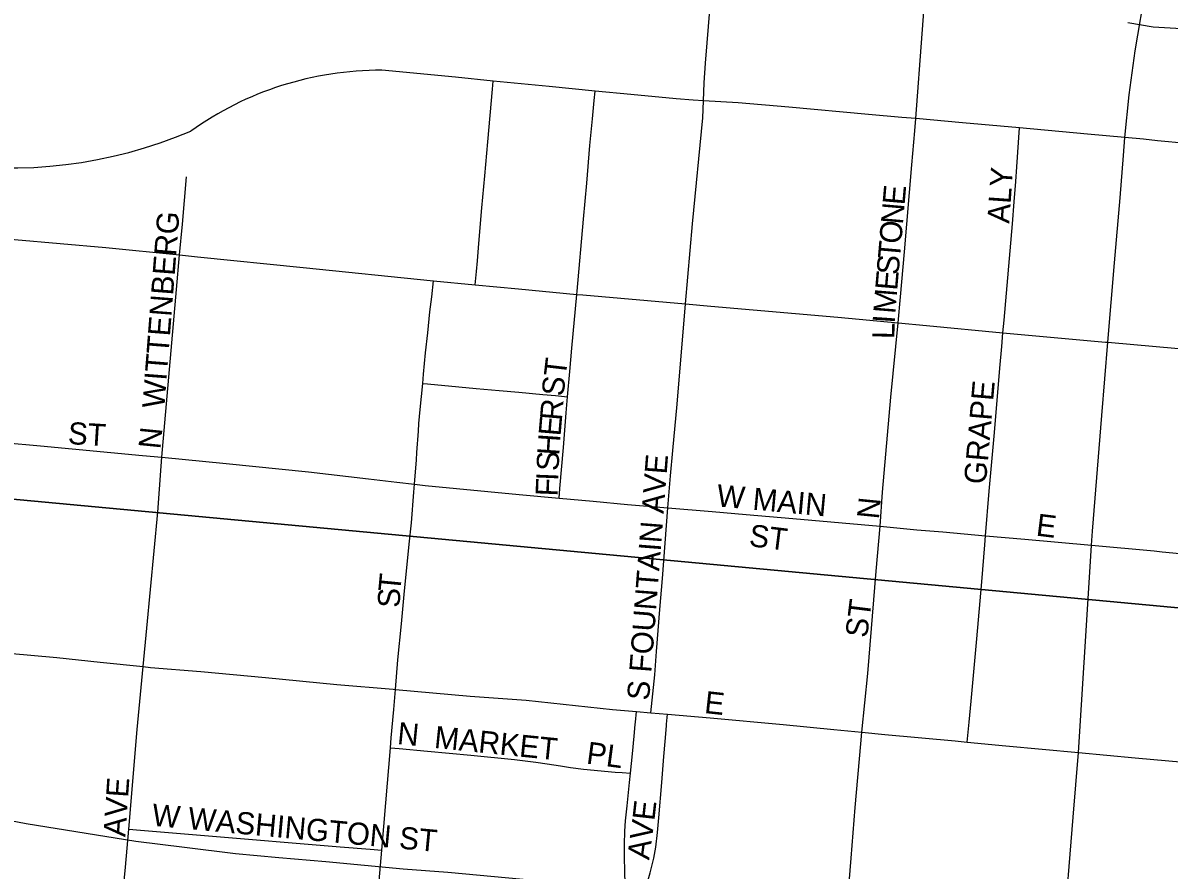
# Model space of a CAD drawing. Extents: x -209 to 4852, y 0 to 905.
# Drawn here: x 111.69 to 121.5, y 272 to 279.25 of the extents above; entities that cross this region are included whole.
import ezdxf

# ---------------------------------------------------------------- set-up
doc = ezdxf.new("R2010")
doc.units = 0
for name, color, linetype in [('GM_X_Airport_Location_Class_2', 7, 'Continuous'), ('GM_X_Airport_Location_Class_3', 7, 'Continuous'), ('GM_X_Corporation', 7, 'Continuous'), ('GM_X_County_Subdivision_Text', 7, 'Continuous'), ('GM_X_Minor_River', 7, 'Continuous'), ('GM_X_US_Route', 7, 'Continuous')]:
    doc.layers.add(name, color=color, linetype=linetype)

msp = doc.modelspace()

# ---------------------------------------------------------------- linework, layer by layer
at = {"layer": 'GM_X_Airport_Location_Class_2'}
for points in [[(119.3333, 278.4322), (119.3881, 279.1588), (119.4246, 279.6547), (119.4488, 279.9647), (119.474, 280.213), (119.501, 280.3986), (119.5396, 280.5824), (119.574, 280.7029), (119.6158, 280.8214), (119.6647, 280.9371), (119.7213, 281.0492), (119.817, 281.211), (119.9569, 281.4179), (120.0705, 281.575)], [(117.516, 278.5853), (117.5211, 278.7401), (117.5325, 278.9062), (117.5972, 279.7112), (117.6244, 280.2078)], [(115.5617, 277.0088), (115.5718, 277.124), (115.5799, 277.2158), (115.5928, 277.3641), (115.6193, 277.6683), (115.6432, 277.9429), (115.6686, 278.2336), (115.6883, 278.4597), (115.7079, 278.6835), (115.7141, 278.7541)], [(116.4325, 276.928), (116.4347, 276.9573), (116.4895, 277.5713), (116.5159, 277.8788), (116.5439, 278.2012), (116.5639, 278.4314), (116.5793, 278.5889), (116.587, 278.6676)], [(117.3619, 276.8473), (117.4211, 277.5327), (117.5088, 278.439), (117.516, 278.5853)], [(119.1811, 276.6848), (119.2017, 276.9072), (119.2358, 277.2924), (119.2999, 278.0363), (119.3245, 278.3269), (119.3333, 278.4322)], [(120.0787, 276.5993), (120.0889, 276.7083), (120.1606, 277.5333), (120.1759, 277.7191), (120.1891, 277.8942), (120.1985, 278.0202), (120.2217, 278.3523)], [(113.031, 277.2661), (113.0546, 277.5286), (113.0911, 277.9332)], [(112.8799, 275.534), (113.0042, 276.969), (113.031, 277.2661)], [(115.1122, 276.1659), (115.1199, 276.2451), (115.1364, 276.4291), (115.1545, 276.5985), (115.1742, 276.7777), (115.1895, 276.9078), (115.2054, 277.0433)], [(116.352, 276.0527), (116.3706, 276.2676), (116.3874, 276.4673), (116.4325, 276.928)], [(117.211, 275.1024), (117.2328, 275.3764), (117.2535, 275.5922), (117.2894, 275.9893), (117.3619, 276.8473)], [(119.0272, 274.9439), (119.0469, 275.2361), (119.1199, 276.0487), (119.1811, 276.6848)], [(119.9301, 274.8633), (119.9623, 275.243), (120.0059, 275.7478), (120.0532, 276.2968), (120.0694, 276.4827), (120.0787, 276.5993)], [(115.0429, 275.3036), (115.0583, 275.512), (115.0615, 275.5745), (115.0756, 275.7568), (115.0789, 275.8226), (115.0903, 275.9425), (115.1122, 276.1659)], [(115.1122, 276.1659), (115.1533, 276.1622), (115.4224, 276.1376), (115.57, 276.1241), (115.7653, 276.1063), (115.9345, 276.0907), (116.1411, 276.072), (116.2476, 276.0622), (116.352, 276.0527)], [(116.2795, 275.184), (116.2866, 275.2679), (116.3162, 275.6193), (116.341, 275.9155), (116.352, 276.0527)], [(111.0659, 275.7016), (111.2152, 275.6885), (111.5217, 275.6614), (111.8405, 275.633), (112.7143, 275.5503), (112.8799, 275.534)], [(112.7188, 273.743), (112.7504, 274.0722), (112.8432, 275.0639), (112.874, 275.4596), (112.8799, 275.534)], [(112.8799, 275.534), (113.43, 275.4819), (114.1342, 275.4092), (114.6489, 275.3512), (114.8903, 275.3212), (115.0429, 275.3036)], [(114.8786, 273.5482), (114.8997, 273.802), (114.9309, 274.1094), (114.9518, 274.3595), (114.9966, 274.7917), (115.0148, 274.9741), (115.0372, 275.2366), (115.0429, 275.3036)], [(115.0429, 275.3036), (115.1321, 275.2933), (115.9375, 275.2147), (116.2795, 275.184)], [(116.2795, 275.184), (116.5712, 275.1579), (116.8663, 275.1315), (117.211, 275.1024)], [(117.0648, 273.3488), (117.098, 273.6726), (117.1141, 273.8725), (117.1429, 274.2305), (117.1644, 274.4969), (117.211, 275.1024)], [(117.211, 275.1024), (117.5902, 275.0696)], [(117.5902, 275.0696), (117.8813, 275.0444), (118.2792, 275.0103), (119.0272, 274.9439)], [(118.8706, 273.1816), (118.921, 273.6847), (118.9947, 274.5584), (119.0272, 274.9439)], [(119.0272, 274.9439), (119.3405, 274.9145), (119.5652, 274.896), (119.9301, 274.8633)], [(119.7741, 273.0967), (119.7903, 273.2669), (119.8075, 273.4483), (119.8545, 273.9812), (119.8974, 274.4688), (119.9237, 274.786), (119.9301, 274.8633)], [(119.9301, 274.8633), (120.2675, 274.8332), (120.8373, 274.7835)], [(120.8373, 274.7835), (121.3742, 274.7327)], [(121.3742, 274.7327), (121.4427, 274.7262), (122.4696, 274.6292), (123.3429, 274.5459)], [(110.9053, 273.9182), (110.9882, 273.9094), (111.9795, 273.8199), (112.3502, 273.7796), (112.7188, 273.743)], [(112.5947, 272.3526), (112.6672, 273.2046), (112.7188, 273.743)], [(112.7188, 273.743), (112.7822, 273.736), (113.2137, 273.7022), (113.7668, 273.6488), (114.377, 273.5885), (114.8577, 273.5496), (114.8786, 273.5482)], [(114.8351, 273.0488), (114.8419, 273.1325), (114.8643, 273.3764), (114.8786, 273.5482)], [(114.8786, 273.5482), (115.5185, 273.4899), (115.9978, 273.4545), (116.7366, 273.3762), (116.9429, 273.359)], [(116.8897, 272.8314), (116.9076, 272.9976), (116.9221, 273.1466), (116.932, 273.2464), (116.9339, 273.267), (116.9429, 273.359)], [(116.9429, 273.359), (117.0648, 273.3488)], [(116.8942, 271.4956), (116.9291, 271.5817), (116.96, 271.6557), (116.9936, 271.7633), (117.0275, 271.8672), (117.0603, 271.9789), (117.09, 272.1039), (117.1064, 272.1992), (117.1215, 272.3223), (117.1334, 272.4475), (117.1578, 272.7499), (117.1758, 272.9735), (117.1866, 273.1011), (117.1982, 273.2363), (117.1993, 273.2498), (117.2066, 273.3361)], [(117.0648, 273.3488), (117.2066, 273.3361)], [(117.2066, 273.3361), (117.5736, 273.3035), (118.1989, 273.2477), (118.6326, 273.205), (118.8706, 273.1816)], [(118.7383, 271.6112), (118.7794, 272.1023), (118.8141, 272.5373), (118.8619, 273.0821), (118.8706, 273.1816)], [(118.8706, 273.1816), (119.067, 273.1622), (119.6687, 273.1066), (119.7741, 273.0967)], [(119.7741, 273.0967), (120.1024, 273.0663), (120.7272, 273.0083)], [(114.7616, 272.1711), (114.7967, 272.5784), (114.8351, 273.0488)], [(114.8351, 273.0488), (114.9096, 273.0422), (115.1536, 273.0203), (115.5252, 272.9853), (115.8963, 272.9494), (116.0807, 272.9241), (116.1769, 272.9113), (116.291, 272.8945), (116.377, 272.8795), (116.4889, 272.8653), (116.7588, 272.8406), (116.8206, 272.8363), (116.8897, 272.8314)], [(120.7272, 273.0083), (121.2112, 272.9623), (121.6284, 272.9255), (122.322, 272.8607), (122.8116, 272.8149), (123.0936, 272.7885), (123.2033, 272.7779)], [(116.8942, 271.4956), (116.8686, 271.5844), (116.8565, 271.6798), (116.8484, 271.7673), (116.8426, 271.9911), (116.8402, 272.1112), (116.8388, 272.2204), (116.8426, 272.3347), (116.8486, 272.4242), (116.8617, 272.5524), (116.881, 272.7504), (116.8897, 272.8314)], [(112.4741, 271.0769), (112.5083, 271.4067), (112.567, 272.0261), (112.5947, 272.3526)], [(112.5947, 272.3526), (112.695, 272.3441), (113.2439, 272.2979), (114.4065, 272.2018), (114.6633, 272.1796), (114.7616, 272.1711)], [(114.6206, 270.5389), (114.6431, 270.7907), (114.7616, 272.1711)]]:
    msp.add_lwpolyline(points, dxfattribs=at)
at = {"layer": 'GM_X_Corporation'}
for points in [[(119.2135, 278.4428), (118.9285, 278.468), (118.2469, 278.5319), (117.8121, 278.5683), (117.516, 278.5853), (117.4263, 278.5914), (117.2813, 278.6012), (116.8923, 278.6385), (116.587, 278.6676), (116.1955, 278.7062), (115.7141, 278.7541), (115.3922, 278.7861), (114.762, 278.8462)], [(120.8031, 278.2992), (120.2217, 278.3523), (119.7325, 278.3969), (119.3333, 278.4322), (119.2135, 278.4428)], [(121.1238, 278.2699), (120.8031, 278.2992)], [(121.4031, 278.2432), (121.2809, 278.2555), (121.1238, 278.2699)], [(122.2009, 278.1678), (121.9607, 278.1892), (121.651, 278.2183), (121.4031, 278.2432)], [(109.4259, 277.5965), (109.7162, 277.5663), (110.3195, 277.5129), (111.2238, 277.4332), (112.4004, 277.3293), (113.031, 277.2661)], [(113.031, 277.2661), (113.183, 277.2503), (114.0872, 277.1583), (115.2054, 277.0433), (115.5617, 277.0088), (115.9316, 276.9745), (116.4325, 276.928), (116.4815, 276.9234), (117.3619, 276.8473), (117.5795, 276.8284)], [(117.5795, 276.8284), (118.6668, 276.7337), (119.1811, 276.6848)], [(119.1811, 276.6848), (119.4238, 276.6618), (120.0787, 276.5993), (120.9567, 276.5204)], [(120.9567, 276.5204), (120.9781, 276.5185), (121.5808, 276.4644), (122.3523, 276.3822)]]:
    msp.add_lwpolyline(points, dxfattribs=at)
for centre, radius, start, end in [((111.5781, 281.9684), 3.9583, 229.25323, 293.02666), ((114.7492, 276.0577), 2.7885, 89.73658, 125.58712)]:
    msp.add_arc(centre, radius, start, end, dxfattribs=at)
at = {"layer": 'GM_X_County_Subdivision_Text'}
for points in [[(121.1933, 278.8868), (121.2108, 279.0132), (121.3062, 279.5691), (121.4205, 280.2573), (121.4678, 280.5509), (121.5655, 281.1575), (121.6151, 281.5193), (121.6364, 281.7699), (121.6483, 282.0063), (121.6459, 282.2617), (121.6373, 282.4353), (121.634, 282.5028), (121.6127, 282.8032), (121.5253, 283.5573), (121.4958, 283.9457), (121.4948, 283.9723), (121.4867, 284.1816), (121.4886, 284.3737), (121.4936, 284.506), (121.5095, 284.6624), (121.5323, 284.8349)], [(121.1238, 278.2699), (121.1588, 278.6372), (121.1933, 278.8868)], [(120.8468, 274.9031), (120.9258, 275.8933), (120.9781, 276.5185), (121.0347, 277.1974), (121.0823, 277.756), (121.1115, 278.1172), (121.1238, 278.2699)], [(120.5975, 271.4336), (120.6811, 272.4547), (120.7272, 273.0083), (120.7991, 274.1851), (120.8373, 274.7835), (120.8468, 274.9031)]]:
    msp.add_lwpolyline(points, dxfattribs=at)
at = {"layer": 'GM_X_Minor_River'}
for points in [[(110.8632, 295.3198), (130.8333, 293.5535), (129.1042, 273.5447), (108.9087, 275.4282)], [(108.9087, 275.4282), (129.1042, 273.5447), (127.1949, 253.6522), (106.979, 255.6877)]]:
    msp.add_lwpolyline(points, close=True, dxfattribs=at)
at = {"layer": 'GM_X_US_Route'}
for points in [[(121.8949, 279.1828), (121.3659, 279.2146), (121.1483, 279.2514)], [(111.4447, 272.452), (111.7163, 272.3999), (112.656, 272.2493), (113.0719, 272.1977), (113.5101, 272.1426), (113.8802, 272.1092), (114.282, 272.0747), (114.9446, 272.0137), (115.328, 271.9834), (115.8497, 271.936), (116.7898, 271.8457), (116.9578, 271.8203), (117.0897, 271.7959), (117.4042, 271.7275), (117.5385, 271.6899), (117.8345, 271.5995), (117.9667, 271.5576)]]:
    msp.add_lwpolyline(points, dxfattribs=at)

# ---------------------------------------------------------------- texts
at = {"layer": 'GM_X_Airport_Location_Class_3'}
for s, height, rotation, p in [('ALY', 0.18939, 86.04937, (120.1329, 277.532)), ('E', 0.1894, 85.048, (119.2366, 277.6883)), ('N', 0.1894, 85.05486, (119.2222, 277.5223)), ('WITTENBERG', 0.18939, 85.55397, (112.8996, 275.9488)), ('O', 0.1894, 85.05964, (119.2079, 277.3563)), ('T', 0.1894, 85.0517, (119.1964, 277.2233)), ('S', 0.1894, 85.048, (119.1849, 277.0905)), ('E', 0.1894, 85.07523, (119.1734, 276.9577)), ('M', 0.1894, 85.36797, (119.1573, 276.7586)), ('I', 0.1894, 86.10742, (119.1517, 276.6761)), ('L', 0.1894, 89.01647, (119.1495, 276.5453)), ('ST', 0.18939, 83.28195, (116.3164, 276.0503)), ('GRAPE', 0.18939, 85.03577, (119.9329, 275.2982)), ('R', 0.1894, 85.03867, (116.3028, 275.8441)), ('ST', 0.18939, 356.42622, (112.0707, 275.6484)), ('E', 0.1894, 85.10246, (116.2914, 275.7113)), ('N', 0.1894, 84.29157, (112.8664, 275.5998)), ('H', 0.1894, 86.15103, (116.2803, 275.5459)), ('S', 0.1894, 87.67661, (116.275, 275.4141)), ('S FOUNTAIN AVE', 0.189394, 85.56338, (117.0496, 273.4491)), ('F', 0.1894, 87.67661, (116.2662, 275.1976)), ('I', 0.1894, 87.68318, (116.2716, 275.3308)), ('W MAIN', 0.18939, 354.71081, (117.6224, 275.1149)), ('N', 0.1894, 84.29372, (119.0164, 274.9997)), ('E', 0.1894, 352.87835, (120.3562, 274.8648)), ('ST', 0.18939, 352.87835, (117.8992, 274.7749)), ('T', 0.1894, 84.50139, (114.9194, 274.3747)), ('S', 0.1894, 88.52419, (114.9162, 274.2449)), ('ST', 0.18939, 82.87834, (118.9164, 273.984)), ('E', 0.1894, 353.7681, (117.5171, 273.3462)), ('N', 0.1894, 354.29157, (114.8886, 273.0809)), ('MARKET', 0.18939, 354.20766, (115.2048, 273.0477)), ('PL', 0.18939, 352.40918, (116.5065, 272.9141)), ('AVE', 0.18939, 86.05688, (112.5663, 272.282)), ('E', 0.1894, 83.61336, (117.0948, 272.4195)), ('W WASHINGTON ST', 0.189394, 354.72555, (112.7881, 272.3817)), ('V', 0.1894, 82.4233, (117.0723, 272.2501)), ('A', 0.1894, 82.26091, (117.0498, 272.0843))]:
    msp.add_text(s, height=height, rotation=rotation, dxfattribs=at).set_placement(p)

doc.saveas('drawing.dxf')
